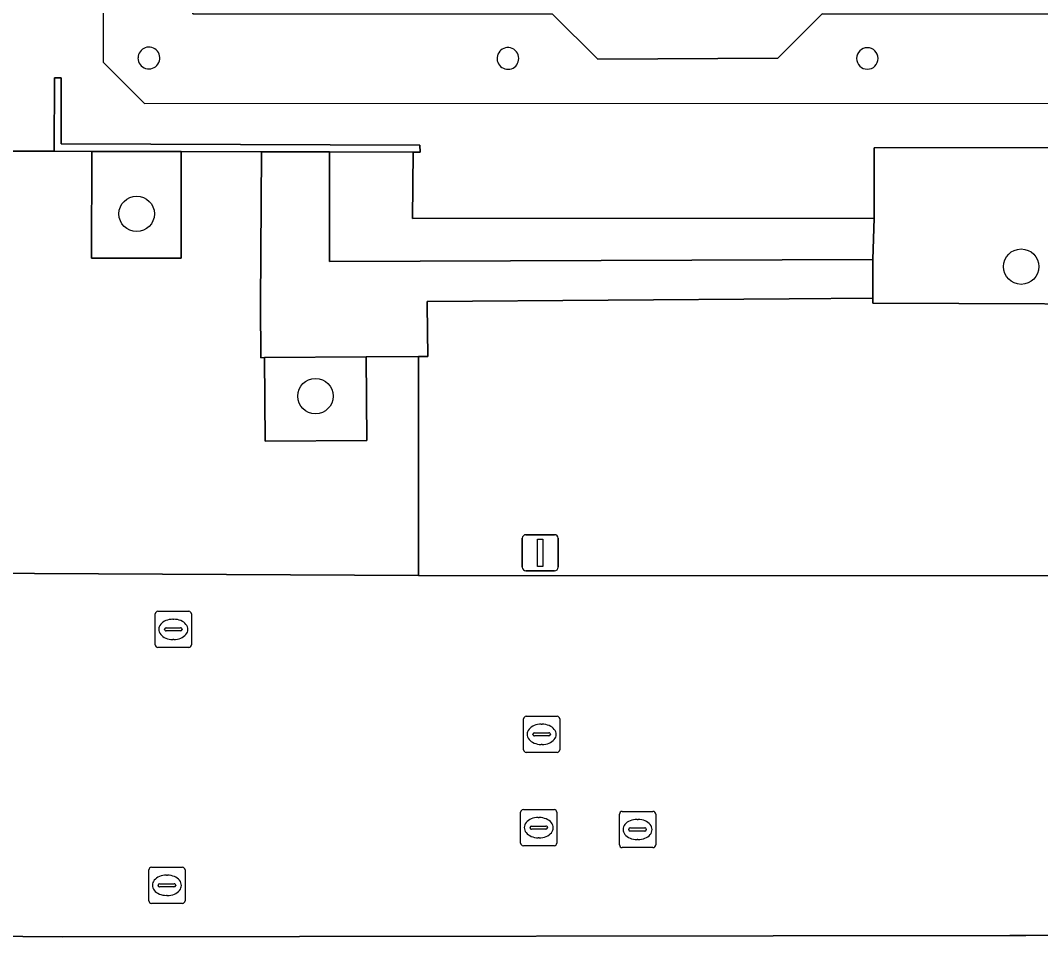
# Model space of a CAD drawing. Extents: x 161477 to 163040, y 383680 to 384871.
# Drawn here: x 162013.96 to 162042.15, y 384371.76 to 384397.17 of the extents above; entities that cross this region are included whole.
import ezdxf

# ---------------------------------------------------------------- set-up
doc = ezdxf.new("R2010")
doc.units = 0
for name, color, linetype in [('IMGEO_Boom', 7, 'Continuous'), ('IMGEO_Dek', 7, 'Continuous'), ('IMGEO_Groenvoorziening', 7, 'Continuous'), ('IMGEO_Kolk', 7, 'Continuous'), ('IMGEO_Lichtmast', 7, 'Continuous'), ('IMGEO_Muur', 7, 'Continuous'), ('IMGEO_Pand', 7, 'Continuous'), ('IMGEO_Pijler', 7, 'Continuous'), ('IMGEO_Rijbaan_lokaal_open', 7, 'Continuous'), ('IMGEO_Rioolput', 7, 'Continuous'), ('IMGEO_Voetpad_gesloten', 7, 'Continuous'), ('IMGEO_Voetpad_open', 7, 'Continuous')]:
    doc.layers.add(name, color=color, linetype=linetype)

msp = doc.modelspace()

# ---------------------------------------------------------------- linework, layer by layer
at = {"layer": 'IMGEO_Boom'}
for centre in [(162017.17, 384391.82), (162041.61, 384390.36), (162022.11, 384386.78)]:
    msp.add_circle(centre, 0.489, dxfattribs=at)
at = {"layer": 'IMGEO_Dek'}
msp.add_lwpolyline([(162016.214, 384442.257), (162015.054, 384442.255), (162015.016, 384443.265), (161993.643, 384443.253), (161993.64, 384438.307), (162016.268, 384438.277), (162016.246, 384396.013), (162017.388, 384394.875), (162106.902, 384394.881), (162107.988, 384395.951), (162108.014, 384445.858), (162106.924, 384446.971), (162017.382, 384446.986), (162016.244, 384445.862)], close=True, dxfattribs=at)
at = {"layer": 'IMGEO_Groenvoorziening'}
for points in [[(162056.99, 384391.69), (162056.99, 384393.65), (162037.544, 384393.645), (162037.547, 384391.702), (162037.514, 384390.562), (162037.51, 384389.491), (162037.51, 384389.351), (162047.002, 384389.314), (162046.998, 384389.526), (162056.991, 384389.498)], [(162018.402, 384393.54), (162015.932, 384393.546), (162015.926, 384390.597), (162018.396, 384390.591), (162018.401, 384393.091)], [(162023.511, 384387.866), (162020.701, 384387.845), (162020.718, 384385.535), (162023.528, 384385.556)]]:
    msp.add_lwpolyline(points, close=True, dxfattribs=at)
at = {"layer": 'IMGEO_Kolk'}
for p, q in [((162017.682, 384379.906), (162017.682, 384380.758)), ((162017.757, 384380.832), (162018.609, 384380.832)), ((162018.683, 384380.758), (162018.683, 384379.906)), ((162017.984, 384380.375), (162018.382, 384380.375)), ((162018.17, 384380.612), (162018.195, 384380.612)), ((162017.941, 384380.326), (162017.941, 384380.338)), ((162018.379, 384380.289), (162017.981, 384380.289)), ((162018.425, 384380.338), (162018.425, 384380.326)), ((162018.609, 384379.832), (162017.757, 384379.832)), ((162018.193, 384380.052), (162018.168, 384380.052)), ((162017.505, 384372.83), (162017.505, 384373.682)), ((162017.58, 384373.756), (162018.432, 384373.756)), ((162018.506, 384373.682), (162018.506, 384372.83)), ((162017.993, 384373.536), (162018.018, 384373.536)), ((162017.764, 384373.25), (162017.764, 384373.262)), ((162018.202, 384373.213), (162017.804, 384373.213)), ((162017.807, 384373.299), (162018.205, 384373.299)), ((162018.248, 384373.262), (162018.248, 384373.25)), ((162018.432, 384372.756), (162017.58, 384372.756)), ((162018.016, 384372.976), (162017.991, 384372.976))]:
    msp.add_line(p, q, dxfattribs=at)
for points in [[(162017.682, 384379.906), (162017.682, 384380.758)], [(162017.757, 384380.832), (162018.609, 384380.832)], [(162018.683, 384380.758), (162018.683, 384379.906)], [(162018.609, 384379.832), (162017.757, 384379.832)], [(162017.505, 384372.83), (162017.505, 384373.682)], [(162017.58, 384373.756), (162018.432, 384373.756)], [(162018.506, 384373.682), (162018.506, 384372.83)], [(162018.432, 384372.756), (162017.58, 384372.756)]]:
    msp.add_lwpolyline(points, dxfattribs=at)
for centre, radius, start, end in [((162017.759, 384380.756), 0.0765, 91.552, 178.448), ((162017.759, 384380.756), 0.0765, 91.552, 178.448), ((162018.607, 384380.756), 0.0765, 1.552, 88.448), ((162018.607, 384380.756), 0.0765, 1.552, 88.448), ((162017.981, 384380.335), 0.0403, 85.8775, 175.7526), ((162018.386, 384380.337), 0.0386, 1.7309, 96.639), ((162017.978, 384380.325), 0.0366, 178.938, 274.7102), ((162018.382, 384380.332), 0.043, 264.8664, 352.4533), ((162017.759, 384379.908), 0.0765, 181.552, 268.448), ((162017.759, 384379.908), 0.0765, 181.552, 268.448), ((162018.607, 384379.908), 0.0765, 271.552, 358.448), ((162018.607, 384379.908), 0.0765, 271.552, 358.448), ((162017.582, 384373.68), 0.0765, 91.552, 178.448), ((162017.582, 384373.68), 0.0765, 91.552, 178.448), ((162018.43, 384373.68), 0.0765, 1.552, 88.448), ((162018.43, 384373.68), 0.0765, 1.552, 88.448), ((162017.804, 384373.259), 0.0403, 85.8775, 175.7526), ((162017.801, 384373.249), 0.0366, 178.938, 274.7102), ((162018.205, 384373.256), 0.043, 264.8664, 352.4533), ((162018.209, 384373.261), 0.0386, 1.7309, 96.639), ((162017.582, 384372.832), 0.0765, 181.552, 268.448), ((162017.582, 384372.832), 0.0765, 181.552, 268.448), ((162018.43, 384372.832), 0.0765, 271.552, 358.448), ((162018.43, 384372.832), 0.0765, 271.552, 358.448)]:
    msp.add_arc(centre, radius, start, end, dxfattribs=at)
for centre, major_axis, ratio, start_param, end_param in [((162018.169, 384380.332), (-0.387, 0.002), 0.722429, 4.712389, 7.853982), ((162018.194, 384380.332), (-0.39, 0.002), 0.717154, 1.570796, 4.712389), ((162017.992, 384373.256), (-0.387, 0.002), 0.722429, 4.712389, 7.853982), ((162018.017, 384373.256), (-0.39, 0.002), 0.717154, 1.570796, 4.712389)]:
    msp.add_ellipse(centre, major_axis=major_axis, ratio=ratio, start_param=start_param, end_param=end_param, dxfattribs=at)
at = {"layer": 'IMGEO_Lichtmast'}
for p, q in [((162027.925, 384382.95), (162028.715, 384382.95)), ((162028.715, 384382.95), (162027.925, 384382.95)), ((162027.825, 384382.05), (162027.825, 384382.85)), ((162027.825, 384382.85), (162027.825, 384382.05)), ((162028.815, 384382.85), (162028.815, 384382.05)), ((162028.815, 384382.05), (162028.815, 384382.85)), ((162028.715, 384381.95), (162027.925, 384381.95)), ((162027.925, 384381.95), (162028.715, 384381.95))]:
    msp.add_line(p, q, dxfattribs=at)
msp.add_lwpolyline([(162028.245, 384382.825), (162028.395, 384382.825), (162028.395, 384382.075), (162028.245, 384382.075), (162028.245, 384382.825)], dxfattribs=at)
for centre, start, end in [((162027.925, 384382.85), 90, 180), ((162027.925, 384382.85), 90, 180), ((162028.715, 384382.85), 0, 90), ((162028.715, 384382.85), 360, 90), ((162027.925, 384382.05), 180, 270), ((162027.925, 384382.05), 180, 270), ((162028.715, 384382.05), 270, 0), ((162028.715, 384382.05), 270, 0)]:
    msp.add_arc(centre, 0.1, start, end, dxfattribs=at)
at = {"layer": 'IMGEO_Muur'}
msp.add_lwpolyline([(162015.083, 384393.758), (162015.087, 384395.578), (162014.898, 384395.579), (162014.892, 384393.549), (162015.932, 384393.546), (162018.402, 384393.54), (162020.616, 384393.534), (162022.499, 384393.531), (162024.81, 384393.53), (162025, 384393.527), (162024.99, 384393.72)], close=True, dxfattribs=at)
at = {"layer": 'IMGEO_Pand'}
msp.add_lwpolyline([(162105.571, 384424.666), (162095.676, 384424.666), (162095.634, 384444.493), (162036.096, 384444.512), (162034.843, 384445.775), (162029.864, 384445.73), (162028.652, 384444.512), (162018.715, 384444.502), (162018.726, 384397.348), (162028.657, 384397.34), (162029.911, 384396.093), (162034.886, 384396.126), (162036.109, 384397.35), (162105.581, 384397.327)], close=True, dxfattribs=at)
at = {"layer": 'IMGEO_Pijler'}
for centre, radius, start, end in [((162017.508, 384396.129), 0.301, 38.5763, 179.8231), ((162027.428, 384396.116), 0.3, 77.0951, 0.0808), ((162017.508, 384396.129), 0.302, 179.7597, 38.6397), ((162027.427, 384396.115), 0.301, 0.1873, 76.9886), ((162037.36, 384396.116), 0.297, 90, 0), ((162037.36, 384396.116), 0.297, 0.0071, 89.9929)]:
    msp.add_arc(centre, radius, start, end, dxfattribs=at)
at = {"layer": 'IMGEO_Rijbaan_lokaal_open'}
for points in [[(162193.778, 384381.926), (162193.629, 384381.925), (162182.39, 384379.966), (162181.727, 384379.953), (162179.787, 384381.95), (162178.23, 384381.953), (162164.036, 384381.903), (162137.625, 384381.872), (162127.044, 384381.902), (162109.195, 384381.874), (162108.196, 384381.872), (162104.111, 384381.86), (162097.686, 384381.866), (162083.503, 384381.847), (162063.345, 384381.843), (162056.599, 384381.815), (162024.959, 384381.823), (162012.567, 384381.888), (162000, 384381.875), (161998.603, 384381.874), (161977.501, 384381.836)], [(161977.467, 384371.944), (161998.045, 384371.925), (162000, 384371.926), (162006.247, 384371.928), (162007.404, 384371.892), (162015.132, 384371.834), (162041.294, 384371.87), (162041.739, 384371.871), (162062.302, 384371.904), (162064.004, 384371.886), (162082.68, 384371.833), (162101.208, 384371.827), (162104.537, 384371.835), (162125.165, 384371.805), (162133.9, 384371.809), (162138.457, 384371.801), (162166.526, 384371.766), (162179.751, 384371.755), (162181.77, 384373.737), (162182.422, 384373.721), (162193.658, 384371.779), (162193.801, 384371.778), (162193.822, 384375.802), (162193.658, 384375.801)]]:
    msp.add_lwpolyline(points, dxfattribs=at)
at = {"layer": 'IMGEO_Rioolput'}
for p, q in [((162027.859, 384377.004), (162027.859, 384377.856)), ((162027.934, 384377.93), (162028.786, 384377.93)), ((162028.86, 384377.856), (162028.86, 384377.004)), ((162028.347, 384377.71), (162028.372, 384377.71)), ((162028.118, 384377.424), (162028.118, 384377.436)), ((162028.556, 384377.387), (162028.158, 384377.387)), ((162028.161, 384377.473), (162028.559, 384377.473)), ((162028.602, 384377.436), (162028.602, 384377.424)), ((162028.37, 384377.15), (162028.345, 384377.15)), ((162028.786, 384376.93), (162027.934, 384376.93)), ((162027.779, 384374.424), (162027.779, 384375.276)), ((162027.854, 384375.35), (162028.706, 384375.35)), ((162028.78, 384375.276), (162028.78, 384374.424)), ((162030.584, 384375.3), (162031.436, 384375.3)), ((162028.267, 384375.13), (162028.292, 384375.13)), ((162030.509, 384374.374), (162030.509, 384375.226)), ((162030.997, 384375.08), (162031.022, 384375.08)), ((162031.51, 384375.226), (162031.51, 384374.374)), ((162028.038, 384374.844), (162028.038, 384374.856)), ((162028.476, 384374.807), (162028.078, 384374.807)), ((162028.081, 384374.893), (162028.479, 384374.893)), ((162028.522, 384374.856), (162028.522, 384374.844)), ((162030.768, 384374.794), (162030.768, 384374.806)), ((162031.206, 384374.757), (162030.808, 384374.757)), ((162030.811, 384374.843), (162031.209, 384374.843)), ((162031.252, 384374.806), (162031.252, 384374.794)), ((162028.29, 384374.57), (162028.265, 384374.57)), ((162031.02, 384374.52), (162030.995, 384374.52)), ((162028.706, 384374.35), (162027.854, 384374.35)), ((162031.436, 384374.3), (162030.584, 384374.3))]:
    msp.add_line(p, q, dxfattribs=at)
for points in [[(162027.859, 384377.004), (162027.859, 384377.856)], [(162027.934, 384377.93), (162028.786, 384377.93)], [(162028.86, 384377.856), (162028.86, 384377.004)], [(162028.786, 384376.93), (162027.934, 384376.93)], [(162027.779, 384374.424), (162027.779, 384375.276)], [(162027.854, 384375.35), (162028.706, 384375.35)], [(162028.78, 384375.276), (162028.78, 384374.424)], [(162030.584, 384375.3), (162031.436, 384375.3)], [(162030.509, 384374.374), (162030.509, 384375.226)], [(162031.51, 384375.226), (162031.51, 384374.374)], [(162028.706, 384374.35), (162027.854, 384374.35)], [(162031.436, 384374.3), (162030.584, 384374.3)]]:
    msp.add_lwpolyline(points, dxfattribs=at)
for centre, radius, start, end in [((162027.936, 384377.854), 0.0765, 91.552, 178.448), ((162027.936, 384377.854), 0.0765, 91.552, 178.448), ((162028.784, 384377.854), 0.0765, 1.552, 88.448), ((162028.784, 384377.854), 0.0765, 1.552, 88.448), ((162028.158, 384377.433), 0.0403, 85.8775, 175.7526), ((162028.155, 384377.423), 0.0366, 178.938, 274.7102), ((162028.559, 384377.43), 0.043, 264.8664, 352.4533), ((162028.563, 384377.435), 0.0386, 1.7309, 96.639), ((162027.936, 384377.006), 0.0765, 181.552, 268.448), ((162027.936, 384377.006), 0.0765, 181.552, 268.448), ((162028.784, 384377.006), 0.0765, 271.552, 358.448), ((162028.784, 384377.006), 0.0765, 271.552, 358.448), ((162027.856, 384375.274), 0.0765, 91.552, 178.448), ((162027.856, 384375.274), 0.0765, 91.552, 178.448), ((162028.704, 384375.274), 0.0765, 1.552, 88.448), ((162028.704, 384375.274), 0.0765, 1.552, 88.448), ((162030.586, 384375.224), 0.0765, 91.552, 178.448), ((162030.586, 384375.224), 0.0765, 91.552, 178.448), ((162031.434, 384375.224), 0.0765, 1.552, 88.448), ((162031.434, 384375.224), 0.0765, 1.552, 88.448), ((162028.078, 384374.853), 0.0403, 85.8775, 175.7526), ((162028.075, 384374.843), 0.0366, 178.938, 274.7102), ((162028.479, 384374.85), 0.043, 264.8664, 352.4533), ((162028.483, 384374.855), 0.0386, 1.7309, 96.639), ((162030.808, 384374.803), 0.0403, 85.8775, 175.7526), ((162030.805, 384374.793), 0.0366, 178.938, 274.7102), ((162031.209, 384374.8), 0.043, 264.8664, 352.4533), ((162031.213, 384374.805), 0.0386, 1.7309, 96.639), ((162027.856, 384374.426), 0.0765, 181.552, 268.448), ((162027.856, 384374.426), 0.0765, 181.552, 268.448), ((162028.704, 384374.426), 0.0765, 271.552, 358.448), ((162028.704, 384374.426), 0.0765, 271.552, 358.448), ((162030.586, 384374.376), 0.0765, 181.552, 268.448), ((162030.586, 384374.376), 0.0765, 181.552, 268.448), ((162031.434, 384374.376), 0.0765, 271.552, 358.448), ((162031.434, 384374.376), 0.0765, 271.552, 358.448)]:
    msp.add_arc(centre, radius, start, end, dxfattribs=at)
for centre, major_axis, ratio, start_param, end_param in [((162028.346, 384377.43), (-0.387, 0.002), 0.722429, 4.712389, 7.853982), ((162028.371, 384377.43), (-0.39, 0.002), 0.717154, 1.570796, 4.712389), ((162028.266, 384374.85), (-0.387, 0.002), 0.722429, 4.712389, 7.853982), ((162028.291, 384374.85), (-0.39, 0.002), 0.717154, 1.570796, 4.712389), ((162030.996, 384374.8), (-0.387, 0.002), 0.722429, 4.712389, 7.853982), ((162031.021, 384374.8), (-0.39, 0.002), 0.717154, 1.570796, 4.712389)]:
    msp.add_ellipse(centre, major_axis=major_axis, ratio=ratio, start_param=start_param, end_param=end_param, dxfattribs=at)
at = {"layer": 'IMGEO_Voetpad_gesloten'}
msp.add_lwpolyline([(162016.214, 384442.257), (162015.054, 384442.255), (162015.016, 384443.265), (161993.643, 384443.253), (161993.64, 384438.307), (162016.268, 384438.277), (162016.246, 384396.013), (162017.388, 384394.875), (162106.902, 384394.881), (162107.988, 384395.951), (162108.014, 384445.858), (162106.924, 384446.971), (162017.382, 384446.986), (162016.244, 384445.862)], close=True, dxfattribs=at)
at = {"layer": 'IMGEO_Voetpad_open'}
for points in [[(162105.581, 384397.327), (162036.109, 384397.35), (162034.886, 384396.126), (162029.911, 384396.093), (162028.657, 384397.34), (162018.726, 384397.348), (162018.715, 384444.502), (162028.652, 384444.512), (162029.864, 384445.73), (162034.843, 384445.775), (162036.096, 384444.512), (162095.634, 384444.493), (162095.676, 384424.666), (162105.571, 384424.666)], [(162025.201, 384389.304), (162025.2, 384389.399), (162035.199, 384389.474), (162037.51, 384389.491), (162037.514, 384390.562), (162022.5, 384390.505), (162022.499, 384393.531), (162020.616, 384393.534), (162020.59, 384389.319), (162020.601, 384387.844), (162020.701, 384387.845), (162023.511, 384387.866), (162024.961, 384387.877), (162025.211, 384387.879)], [(162024.81, 384393.53), (162022.499, 384393.531), (162022.5, 384390.505), (162037.514, 384390.562), (162037.547, 384391.702), (162024.79, 384391.69)]]:
    msp.add_lwpolyline(points, close=True, dxfattribs=at)
for points in [[(162012.546, 384401.325), (162012.538, 384395.538), (162012.657, 384395.538), (162012.657, 384394.657), (162012.655, 384393.553), (162014.892, 384393.549), (162014.898, 384395.579), (162015.087, 384395.578), (162015.083, 384393.758), (162024.99, 384393.72), (162025, 384393.527), (162024.81, 384393.53), (162024.79, 384391.69), (162037.547, 384391.702), (162037.544, 384393.645), (162056.99, 384393.65)], [(162020.701, 384387.845), (162020.601, 384387.844), (162020.59, 384389.319), (162020.616, 384393.534), (162018.402, 384393.54), (162018.401, 384393.091), (162018.396, 384390.591), (162015.926, 384390.597), (162015.932, 384393.546), (162014.892, 384393.549), (162012.655, 384393.553), (162012.627, 384390.413), (162012.627, 384387.937), (162012.626, 384387.349), (162013.166, 384387.371), (162013.216, 384386.078), (162012.583, 384386.027), (162012.577, 384384.364), (162012.546, 384384.364), (161967.633, 384384.353)], [(162047.002, 384389.314), (162037.51, 384389.351), (162037.51, 384389.491), (162035.199, 384389.474), (162025.2, 384389.399), (162025.201, 384389.304), (162025.211, 384387.879), (162024.961, 384387.877), (162024.959, 384381.823), (162056.599, 384381.815)], [(161935.534, 384381.788), (161935.75, 384381.782), (161949.045, 384381.819), (161949.996, 384381.818), (161952.4, 384381.825), (161967.606, 384381.864), (161977.501, 384381.836), (161998.603, 384381.874), (162000, 384381.875), (162012.567, 384381.888), (162024.959, 384381.823), (162024.961, 384387.877), (162023.511, 384387.866), (162023.528, 384385.556), (162020.718, 384385.535), (162020.701, 384387.845)], [(162125.165, 384371.805), (162104.537, 384371.835), (162101.208, 384371.827), (162082.68, 384371.833), (162064.004, 384371.886), (162062.302, 384371.904), (162041.739, 384371.871), (162041.294, 384371.87), (162015.132, 384371.834), (162007.404, 384371.892), (162006.247, 384371.928), (162000, 384371.926), (161998.045, 384371.925), (161977.467, 384371.944)]]:
    msp.add_lwpolyline(points, dxfattribs=at)
for centre, radius, start, end in [((162017.508, 384396.129), 0.301, 38.5763, 179.8231), ((162027.428, 384396.116), 0.3, 77.0951, 0.0808), ((162017.508, 384396.129), 0.302, 179.7597, 38.6397), ((162027.427, 384396.115), 0.301, 0.1873, 76.9886), ((162037.36, 384396.116), 0.297, 90, 0), ((162037.36, 384396.116), 0.297, 0.0071, 89.9929)]:
    msp.add_arc(centre, radius, start, end, dxfattribs=at)

doc.saveas('drawing.dxf')
